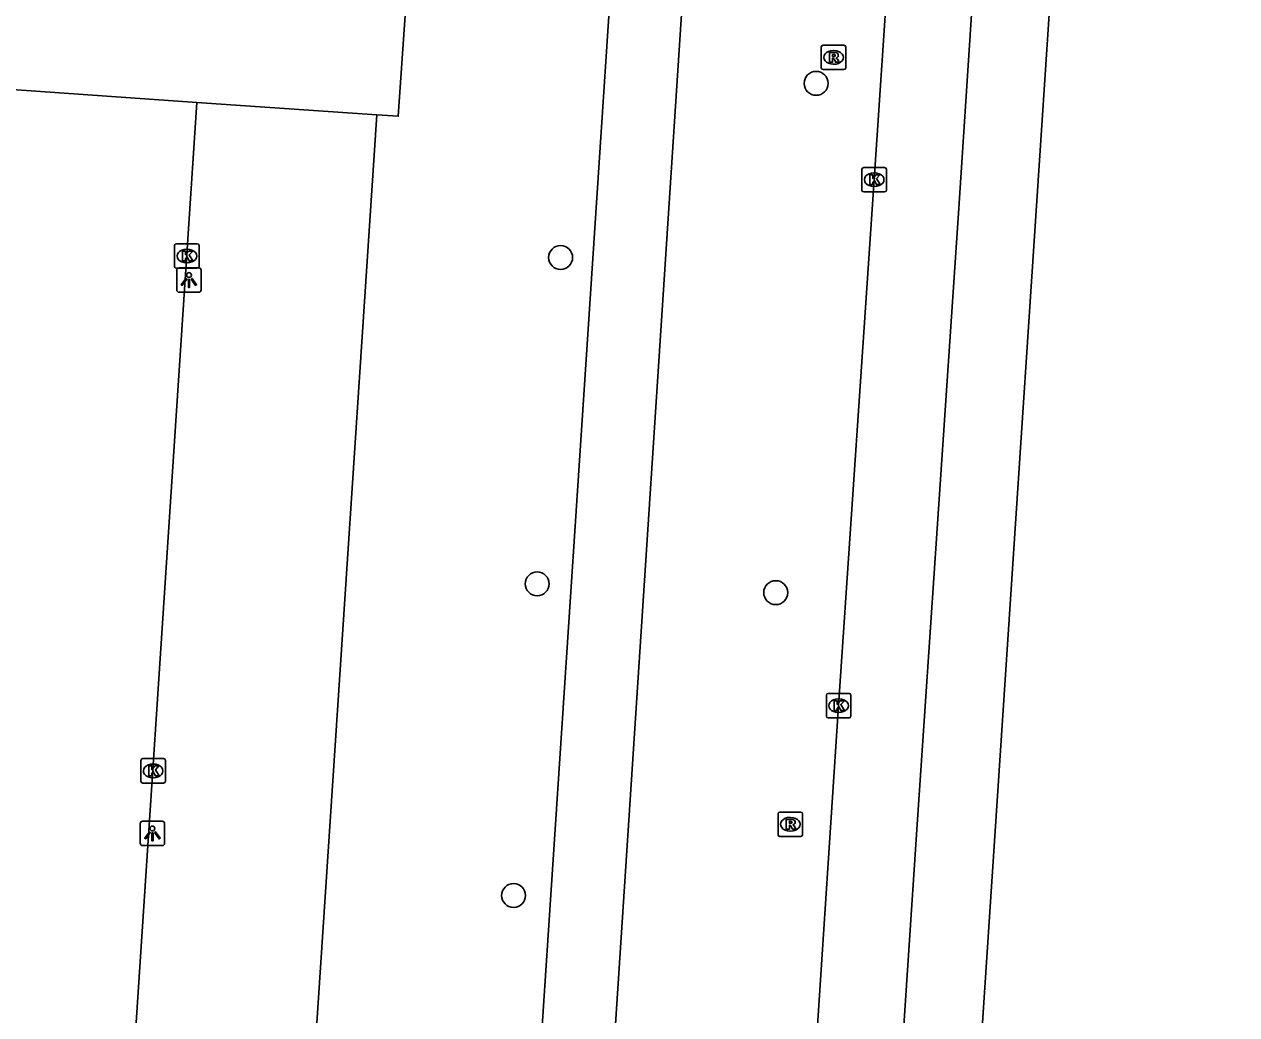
# Model space of a CAD drawing. Extents: x 161084 to 161928, y 385355 to 386522.
# Drawn here: x 161860.29 to 161909.86, y 386174.48 to 386214.96 of the extents above; entities that cross this region are included whole.
import ezdxf

# ---------------------------------------------------------------- set-up
doc = ezdxf.new("R2010")
doc.units = 0
for name, color, linetype in [('IMGEO_Berm_groen', 7, 'Continuous'), ('IMGEO_Boom', 7, 'Continuous'), ('IMGEO_Fietspad_gesloten', 7, 'Continuous'), ('IMGEO_Groenvoorziening', 7, 'Continuous'), ('IMGEO_Kolk', 7, 'Continuous'), ('IMGEO_Lichtpunt', 7, 'Continuous'), ('IMGEO_Rijbaan_lokaal_open', 7, 'Continuous'), ('IMGEO_Rijbaan_regionaal_gesloten', 7, 'Continuous'), ('IMGEO_Rioolput', 7, 'Continuous')]:
    doc.layers.add(name, color=color, linetype=linetype)

msp = doc.modelspace()

# ---------------------------------------------------------------- linework, layer by layer
at = {"layer": 'IMGEO_Berm_groen'}
for points in [[(161876.9, 386251.132), (161878.342, 386251.042), (161878.27, 386250), (161876.564, 386225.353), (161875.584, 386211.2), (161874.707, 386211.26)], [(161874.707, 386211.26), (161868.416, 386115.983), (161861.058, 386116.51)]]:
    msp.add_lwpolyline(points, dxfattribs=at)
at = {"layer": 'IMGEO_Boom'}
for centre in [(161892.664, 386212.548), (161882.219, 386205.431), (161881.259, 386192.09), (161891.012, 386191.731), (161880.297, 386179.353)]:
    msp.add_circle(centre, 0.489, dxfattribs=at)
at = {"layer": 'IMGEO_Fietspad_gesloten'}
for points in [[(161872.841, 386000.002), (161877.74, 386073.727), (161880.64, 386115.728), (161889.428, 386249.977), (161893.251, 386306.802), (161893.91, 386321.858), (161893.593, 386328.226), (161893.095, 386333.841), (161892.584, 386340.168)], [(161891.064, 386331.233), (161891.084, 386328.755), (161891.158, 386319.706), (161890.614, 386306.794), (161886.48, 386250), (161877.617, 386115.791), (161869.97, 386000)]]:
    msp.add_lwpolyline(points, dxfattribs=at)
at = {"layer": 'IMGEO_Groenvoorziening'}
msp.add_lwpolyline([(161867.348, 386211.769), (161874.707, 386211.26)], dxfattribs=at)
at = {"layer": 'IMGEO_Kolk'}
for p, q in [((161894.612, 386209.11), (161895.464, 386209.11)), ((161894.537, 386208.184), (161894.537, 386209.036)), ((161895.025, 386208.89), (161895.05, 386208.89)), ((161895.538, 386209.036), (161895.538, 386208.184)), ((161895.464, 386208.11), (161894.612, 386208.11)), ((161895.048, 386208.33), (161895.023, 386208.33)), ((161866.439, 386205.065), (161866.439, 386205.917)), ((161866.514, 386205.991), (161867.366, 386205.991)), ((161866.927, 386205.771), (161866.952, 386205.771)), ((161867.44, 386205.917), (161867.44, 386205.065)), ((161866.95, 386205.211), (161866.925, 386205.211)), ((161867.366, 386204.991), (161866.514, 386204.991)), ((161893.082, 386186.686), (161893.082, 386187.538)), ((161893.157, 386187.612), (161894.009, 386187.612)), ((161893.57, 386187.392), (161893.595, 386187.392)), ((161894.083, 386187.538), (161894.083, 386186.686)), ((161893.593, 386186.832), (161893.568, 386186.832)), ((161894.009, 386186.612), (161893.157, 386186.612)), ((161865.06, 386184.02), (161865.06, 386184.872)), ((161865.135, 386184.946), (161865.987, 386184.946)), ((161866.061, 386184.872), (161866.061, 386184.02)), ((161865.548, 386184.726), (161865.573, 386184.726)), ((161865.987, 386183.946), (161865.135, 386183.946)), ((161865.571, 386184.166), (161865.546, 386184.166))]:
    msp.add_line(p, q, dxfattribs=at)
for points in [[(161894.612, 386209.11), (161895.464, 386209.11)], [(161894.537, 386208.184), (161894.537, 386209.036)], [(161894.858, 386208.81), (161894.981, 386208.81), (161894.981, 386208.659), (161895.111, 386208.81), (161895.275, 386208.81), (161895.129, 386208.659), (161895.282, 386208.41), (161895.13, 386208.41), (161895.045, 386208.574), (161894.981, 386208.507), (161894.981, 386208.41), (161894.858, 386208.41), (161894.858, 386208.81)], [(161895.538, 386209.036), (161895.538, 386208.184)], [(161895.464, 386208.11), (161894.612, 386208.11)], [(161866.439, 386205.065), (161866.439, 386205.917)], [(161866.514, 386205.991), (161867.366, 386205.991)], [(161866.76, 386205.691), (161866.883, 386205.691), (161866.883, 386205.54), (161867.013, 386205.691), (161867.177, 386205.691), (161867.031, 386205.54), (161867.184, 386205.291), (161867.032, 386205.291), (161866.947, 386205.455), (161866.883, 386205.388), (161866.883, 386205.291), (161866.76, 386205.291), (161866.76, 386205.691)], [(161867.44, 386205.917), (161867.44, 386205.065)], [(161867.366, 386204.991), (161866.514, 386204.991)], [(161893.082, 386186.686), (161893.082, 386187.538)], [(161893.157, 386187.612), (161894.009, 386187.612)], [(161893.403, 386187.312), (161893.526, 386187.312), (161893.526, 386187.161), (161893.656, 386187.312), (161893.82, 386187.312), (161893.674, 386187.161), (161893.827, 386186.912), (161893.675, 386186.912), (161893.59, 386187.076), (161893.526, 386187.009), (161893.526, 386186.912), (161893.403, 386186.912), (161893.403, 386187.312)], [(161894.083, 386187.538), (161894.083, 386186.686)], [(161894.009, 386186.612), (161893.157, 386186.612)], [(161865.06, 386184.02), (161865.06, 386184.872)], [(161865.135, 386184.946), (161865.987, 386184.946)], [(161866.061, 386184.872), (161866.061, 386184.02)], [(161865.381, 386184.646), (161865.504, 386184.646), (161865.504, 386184.495), (161865.634, 386184.646), (161865.798, 386184.646), (161865.652, 386184.495), (161865.805, 386184.246), (161865.653, 386184.246), (161865.568, 386184.41), (161865.504, 386184.343), (161865.504, 386184.246), (161865.381, 386184.246), (161865.381, 386184.646)], [(161865.987, 386183.946), (161865.135, 386183.946)]]:
    msp.add_lwpolyline(points, dxfattribs=at)
for centre, start, end in [((161894.614, 386209.034), 91.552, 178.448), ((161894.614, 386209.034), 91.552, 178.448), ((161895.462, 386209.034), 1.552, 88.448), ((161895.462, 386209.034), 1.552, 88.448), ((161894.614, 386208.186), 181.552, 268.448), ((161894.614, 386208.186), 181.552, 268.448), ((161895.462, 386208.186), 271.552, 358.448), ((161895.462, 386208.186), 271.552, 358.448), ((161866.516, 386205.915), 91.552, 178.448), ((161866.516, 386205.915), 91.552, 178.448), ((161867.364, 386205.915), 1.552, 88.448), ((161867.364, 386205.915), 1.552, 88.448), ((161866.516, 386205.067), 181.552, 268.448), ((161866.516, 386205.067), 181.552, 268.448), ((161867.364, 386205.067), 271.552, 358.448), ((161867.364, 386205.067), 271.552, 358.448), ((161893.159, 386187.536), 91.552, 178.448), ((161893.159, 386187.536), 91.552, 178.448), ((161894.007, 386187.536), 1.552, 88.448), ((161894.007, 386187.536), 1.552, 88.448), ((161893.159, 386186.688), 181.552, 268.448), ((161893.159, 386186.688), 181.552, 268.448), ((161894.007, 386186.688), 271.552, 358.448), ((161894.007, 386186.688), 271.552, 358.448), ((161865.137, 386184.87), 91.552, 178.448), ((161865.137, 386184.87), 91.552, 178.448), ((161865.985, 386184.87), 1.552, 88.448), ((161865.985, 386184.87), 1.552, 88.448), ((161865.137, 386184.022), 181.552, 268.448), ((161865.137, 386184.022), 181.552, 268.448), ((161865.985, 386184.022), 271.552, 358.448), ((161865.985, 386184.022), 271.552, 358.448)]:
    msp.add_arc(centre, 0.0765, start, end, dxfattribs=at)
for centre, major_axis, ratio, start_param, end_param in [((161895.024, 386208.61), (-0.387, 0.002), 0.722429, 4.712389, 7.853982), ((161895.049, 386208.61), (-0.39, 0.002), 0.717154, 1.570796, 4.712389), ((161866.926, 386205.491), (-0.387, 0.002), 0.722429, 4.712389, 7.853982), ((161866.951, 386205.491), (-0.39, 0.002), 0.717154, 1.570796, 4.712389), ((161893.569, 386187.112), (-0.387, 0.002), 0.722429, 4.712389, 7.853982), ((161893.594, 386187.112), (-0.39, 0.002), 0.717154, 1.570796, 4.712389), ((161865.547, 386184.446), (-0.387, 0.002), 0.722429, 4.712389, 7.853982), ((161865.572, 386184.446), (-0.39, 0.002), 0.717154, 1.570796, 4.712389)]:
    msp.add_ellipse(centre, major_axis=major_axis, ratio=ratio, start_param=start_param, end_param=end_param, dxfattribs=at)
at = {"layer": 'IMGEO_Lichtpunt'}
for p, q in [((161866.526, 386204.913), (161866.526, 386204.106)), ((161866.526, 386204.913), (161866.526, 386204.106)), ((161867.428, 386205.008), (161866.62, 386205.008)), ((161867.428, 386205.008), (161866.62, 386205.008)), ((161867.522, 386204.106), (161867.522, 386204.913)), ((161867.522, 386204.106), (161867.522, 386204.913)), ((161866.62, 386204.012), (161867.428, 386204.012)), ((161866.62, 386204.012), (161867.428, 386204.012)), ((161865.032, 386182.292), (161865.032, 386181.485)), ((161865.032, 386182.292), (161865.032, 386181.485)), ((161865.934, 386182.387), (161865.126, 386182.387)), ((161865.934, 386182.387), (161865.126, 386182.387)), ((161866.028, 386181.485), (161866.028, 386182.292)), ((161866.028, 386181.485), (161866.028, 386182.292)), ((161865.126, 386181.391), (161865.934, 386181.391)), ((161865.126, 386181.391), (161865.934, 386181.391))]:
    msp.add_line(p, q, dxfattribs=at)
for points in [[(161866.9, 386204.577), (161866.939, 386204.549), (161866.751, 386204.287), (161866.713, 386204.314), (161866.9, 386204.577)], [(161867.002, 386204.529), (161867.049, 386204.529), (161867.049, 386204.207), (161867.002, 386204.207), (161867.002, 386204.529)], [(161867.112, 386204.549), (161867.15, 386204.576), (161867.337, 386204.314), (161867.298, 386204.286), (161867.112, 386204.549)], [(161865.406, 386181.956), (161865.445, 386181.928), (161865.257, 386181.666), (161865.219, 386181.693), (161865.406, 386181.956)], [(161865.508, 386181.908), (161865.555, 386181.908), (161865.555, 386181.586), (161865.508, 386181.586), (161865.508, 386181.908)], [(161865.618, 386181.928), (161865.656, 386181.955), (161865.843, 386181.693), (161865.804, 386181.665), (161865.618, 386181.928)]]:
    msp.add_lwpolyline(points, dxfattribs=at)
for centre in [(161867.025, 386204.711), (161865.531, 386182.09)]:
    msp.add_circle(centre, 0.0994, dxfattribs=at)
for centre, start, end in [((161866.62, 386204.913), 90, 180), ((161866.62, 386204.913), 90, 180), ((161867.428, 386204.913), 0, 90), ((161867.428, 386204.913), 0, 90), ((161866.62, 386204.106), 180, 270), ((161866.62, 386204.106), 180, 270), ((161867.428, 386204.106), 270, 0), ((161867.428, 386204.106), 270, 360), ((161865.126, 386182.292), 90, 180), ((161865.126, 386182.292), 90, 180), ((161865.934, 386182.292), 0, 90), ((161865.934, 386182.292), 0, 90), ((161865.126, 386181.485), 180, 270), ((161865.126, 386181.485), 180, 270), ((161865.934, 386181.485), 270, 0), ((161865.934, 386181.485), 270, 360)]:
    msp.add_arc(centre, 0.0946, start, end, dxfattribs=at)
at = {"layer": 'IMGEO_Rijbaan_lokaal_open'}
for points in [[(161867.348, 386211.769), (161858.036, 386212.413), (161858.081, 386213.263), (161845.23, 386214.196), (161845.145, 386213.278)], [(161861.058, 386116.51), (161867.348, 386211.769)]]:
    msp.add_lwpolyline(points, dxfattribs=at)
at = {"layer": 'IMGEO_Rijbaan_regionaal_gesloten'}
for points in [[(161909.86, 386326.602), (161904.574, 386251.456), (161895.582, 386115.417), (161887.902, 385999.449)], [(161904.392, 386297.467), (161903.778, 386284.235), (161900.945, 386244.945), (161898.498, 386207.444), (161896.786, 386182.057), (161892.369, 386115.484), (161888.256, 386060.09), (161884.423, 385999.725)], [(161900.032, 386283.486), (161899.005, 386267.204), (161897.844, 386250), (161897.688, 386247.689), (161896.272, 386227.138), (161895.039, 386208.609), (161893.584, 386187.111), (161892.301, 386167.608), (161890.842, 386146.1), (161889.511, 386126.602), (161888.774, 386115.559), (161888.14, 386106.073), (161886.827, 386086.569), (161885.523, 386067.062), (161884.193, 386047.529), (161882.784, 386027.002), (161881.476, 386007.505), (161880.968, 386000)]]:
    msp.add_lwpolyline(points, dxfattribs=at)
at = {"layer": 'IMGEO_Rioolput'}
for p, q in [((161892.876, 386213.183), (161892.876, 386214.035)), ((161892.951, 386214.109), (161893.803, 386214.109)), ((161893.877, 386214.035), (161893.877, 386213.183)), ((161893.364, 386213.889), (161893.389, 386213.889)), ((161893.803, 386213.109), (161892.951, 386213.109)), ((161893.387, 386213.329), (161893.362, 386213.329)), ((161891.109, 386181.838), (161891.109, 386182.69)), ((161891.184, 386182.764), (161892.036, 386182.764)), ((161891.597, 386182.544), (161891.622, 386182.544)), ((161892.11, 386182.69), (161892.11, 386181.838)), ((161891.62, 386181.984), (161891.595, 386181.984)), ((161892.036, 386181.764), (161891.184, 386181.764))]:
    msp.add_line(p, q, dxfattribs=at)
for points in [[(161892.876, 386213.183), (161892.876, 386214.035)], [(161892.951, 386214.109), (161893.803, 386214.109)], [(161893.877, 386214.035), (161893.877, 386213.183)], [(161893.465, 386213.807), (161893.213, 386213.809), (161893.213, 386213.409)], [(161893.213, 386213.409), (161893.337, 386213.409), (161893.337, 386213.571), (161893.348, 386213.571)], [(161893.391, 386213.728), (161893.337, 386213.728), (161893.337, 386213.647)], [(161893.337, 386213.647), (161893.389, 386213.647)], [(161893.395, 386213.542), (161893.466, 386213.409), (161893.606, 386213.409), (161893.541, 386213.535)], [(161893.803, 386213.109), (161892.951, 386213.109)], [(161891.109, 386181.838), (161891.109, 386182.69)], [(161891.184, 386182.764), (161892.036, 386182.764)], [(161891.698, 386182.462), (161891.446, 386182.464), (161891.446, 386182.064)], [(161891.624, 386182.383), (161891.57, 386182.383), (161891.57, 386182.302)], [(161891.57, 386182.302), (161891.622, 386182.302)], [(161892.11, 386182.69), (161892.11, 386181.838)], [(161891.446, 386182.064), (161891.57, 386182.064), (161891.57, 386182.226), (161891.581, 386182.226)], [(161891.628, 386182.197), (161891.699, 386182.064), (161891.839, 386182.064), (161891.774, 386182.19)], [(161892.036, 386181.764), (161891.184, 386181.764)]]:
    msp.add_lwpolyline(points, dxfattribs=at)
for centre, radius, start, end in [((161892.953, 386214.033), 0.0765, 91.552, 178.448), ((161892.953, 386214.033), 0.0765, 91.552, 178.448), ((161893.801, 386214.033), 0.0765, 1.552, 88.448), ((161893.801, 386214.033), 0.0765, 1.552, 88.448), ((161893.347, 386213.518), 0.0533, 26.0293, 88.6989), ((161893.373, 386213.836), 0.19, 274.7715, 282.9687), ((161893.397, 386213.632), 0.0964, 77.0061, 93.1865), ((161893.411, 386213.689), 0.0378, 276.6634, 79.6772), ((161893.464, 386213.697), 0.109, 350.3612, 89.416), ((161893.462, 386213.697), 0.112, 277.5842, 350.9817), ((161893.446, 386213.482), 0.108, 29.5134, 73.7905), ((161892.953, 386213.185), 0.0765, 181.552, 268.448), ((161892.953, 386213.185), 0.0765, 181.552, 268.448), ((161893.801, 386213.185), 0.0765, 271.552, 358.448), ((161893.801, 386213.185), 0.0765, 271.552, 358.448), ((161891.186, 386182.688), 0.0765, 91.552, 178.448), ((161891.186, 386182.688), 0.0765, 91.552, 178.448), ((161891.606, 386182.491), 0.19, 274.7715, 282.9687), ((161891.63, 386182.287), 0.0964, 77.0061, 93.1865), ((161891.644, 386182.344), 0.0378, 276.6634, 79.6772), ((161891.697, 386182.352), 0.109, 350.3612, 89.416), ((161891.695, 386182.352), 0.112, 277.5842, 350.9817), ((161892.034, 386182.688), 0.0765, 1.552, 88.448), ((161892.034, 386182.688), 0.0765, 1.552, 88.448), ((161891.186, 386181.84), 0.0765, 181.552, 268.448), ((161891.186, 386181.84), 0.0765, 181.552, 268.448), ((161891.58, 386182.173), 0.0533, 26.0293, 88.6989), ((161891.679, 386182.137), 0.108, 29.5134, 73.7905), ((161892.034, 386181.84), 0.0765, 271.552, 358.448), ((161892.034, 386181.84), 0.0765, 271.552, 358.448)]:
    msp.add_arc(centre, radius, start, end, dxfattribs=at)
for centre, major_axis, ratio, start_param, end_param in [((161893.363, 386213.609), (-0.387, 0.002), 0.722429, 4.712389, 7.853982), ((161893.388, 386213.609), (-0.39, 0.002), 0.717154, 1.570796, 4.712389), ((161891.596, 386182.264), (-0.387, 0.002), 0.722429, 4.712389, 7.853982), ((161891.621, 386182.264), (-0.39, 0.002), 0.717154, 1.570796, 4.712389)]:
    msp.add_ellipse(centre, major_axis=major_axis, ratio=ratio, start_param=start_param, end_param=end_param, dxfattribs=at)

doc.saveas('drawing.dxf')
